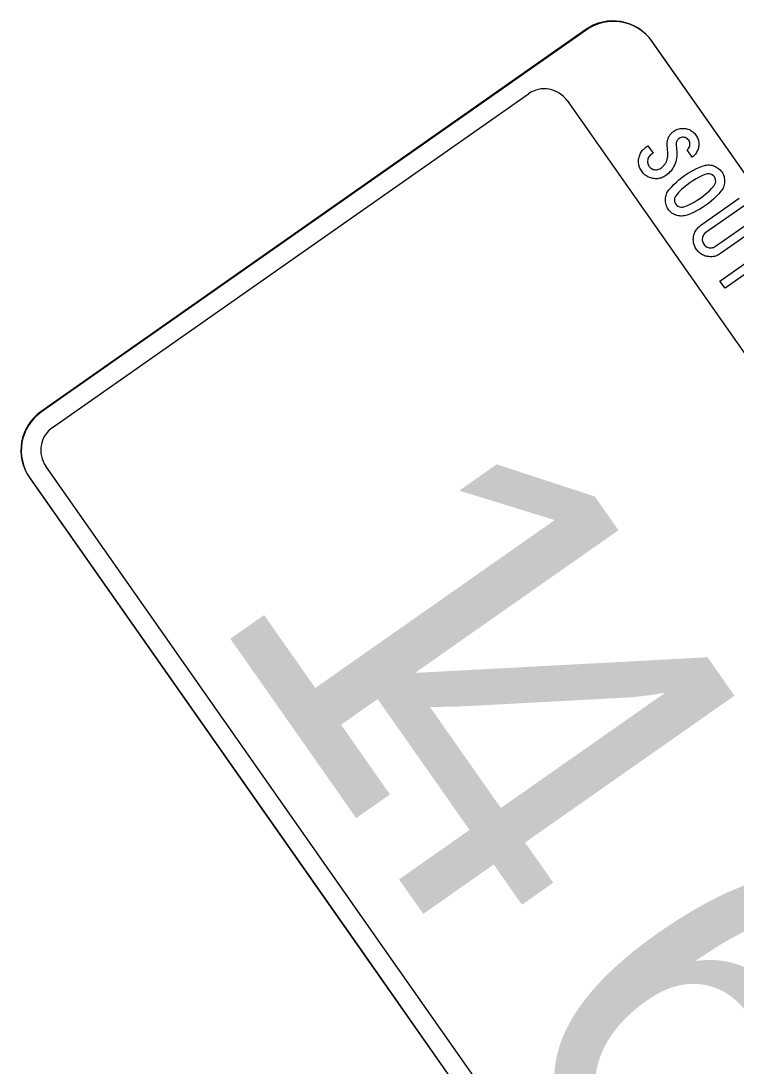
# Model space of a CAD drawing. Extents: x 1581789 to 1622364, y 1043167 to 1103486.
# Drawn here: x 1608404.6 to 1608415.89, y 1091841.46 to 1091857.96 of the extents above; entities that cross this region are included whole.
import ezdxf

# ---------------------------------------------------------------- set-up
doc = ezdxf.new("R2010")
doc.units = 0
doc.layers.add('RD_PD_PatLn2', color=7, linetype='Continuous')

msp = doc.modelspace()

# ---------------------------------------------------------------- linework, layer by layer
at = {"layer": 'RD_PD_PatLn2'}
for p, q in [((1608413.518, 1091857.824), (1608404.921, 1091851.795)), ((1608413.523, 1091857.816), (1608404.927, 1091851.787)), ((1608425.18, 1091842.504), (1608414.563, 1091857.641)), ((1608425.186, 1091842.496), (1608414.568, 1091857.633)), ((1608404.738, 1091850.75), (1608410.087, 1091843.125)), ((1608404.744, 1091850.742), (1608415.362, 1091835.605)), ((1608410.087, 1091843.125), (1608415.356, 1091835.613))]:
    msp.add_line(p, q, dxfattribs=at)
for points in [[(1608405.101, 1091851.539), (1608412.617, 1091856.811)], [(1608413.224, 1091856.702), (1608417.147, 1091851.115), (1608417.178, 1091851.153), (1608417.089, 1091851.373), (1608417.157, 1091851.491), (1608417.133, 1091851.596), (1608417.146, 1091851.753), (1608417.334, 1091851.961), (1608417.939, 1091851.918), (1608418.52, 1091851.508), (1608418.628, 1091851.5), (1608419.533, 1091850.103), (1608419.37, 1091849.576), (1608419.937, 1091848.738), (1608419.852, 1091848.312), (1608419.699, 1091847.477), (1608423.844, 1091841.567)], [(1608414.501, 1091855.989), (1608414.583, 1091855.873), (1608414.551, 1091855.851), (1608414.537, 1091855.839), (1608414.524, 1091855.827), (1608414.514, 1091855.814), (1608414.506, 1091855.799), (1608414.5, 1091855.783), (1608414.496, 1091855.765), (1608414.494, 1091855.748), (1608414.494, 1091855.73), (1608414.496, 1091855.714), (1608414.501, 1091855.698), (1608414.508, 1091855.682), (1608414.517, 1091855.667), (1608414.528, 1091855.653), (1608414.541, 1091855.641), (1608414.554, 1091855.631), (1608414.569, 1091855.622), (1608414.585, 1091855.616), (1608414.603, 1091855.612), (1608414.62, 1091855.61), (1608414.638, 1091855.61), (1608414.654, 1091855.613), (1608414.671, 1091855.618), (1608414.686, 1091855.625), (1608414.702, 1091855.634), (1608414.713, 1091855.642), (1608414.723, 1091855.65), (1608414.733, 1091855.659), (1608414.742, 1091855.667), (1608414.75, 1091855.676), (1608414.758, 1091855.686), (1608414.766, 1091855.695), (1608414.773, 1091855.705), (1608414.779, 1091855.715), (1608414.785, 1091855.725), (1608414.791, 1091855.736), (1608414.795, 1091855.747), (1608414.8, 1091855.758), (1608414.803, 1091855.769), (1608414.806, 1091855.781), (1608414.809, 1091855.793), (1608414.811, 1091855.805), (1608414.813, 1091855.818), (1608414.814, 1091855.83), (1608414.814, 1091855.843), (1608414.814, 1091855.857), (1608414.813, 1091855.87), (1608414.804, 1091855.997), (1608414.804, 1091856.011), (1608414.804, 1091856.024), (1608414.804, 1091856.037), (1608414.805, 1091856.051), (1608414.807, 1091856.063), (1608414.81, 1091856.076), (1608414.813, 1091856.088), (1608414.817, 1091856.1), (1608414.821, 1091856.111), (1608414.826, 1091856.123), (1608414.832, 1091856.133), (1608414.838, 1091856.144), (1608414.845, 1091856.155), (1608414.852, 1091856.165), (1608414.861, 1091856.174), (1608414.869, 1091856.184), (1608414.879, 1091856.193), (1608414.889, 1091856.202), (1608414.899, 1091856.21), (1608414.911, 1091856.219), (1608414.926, 1091856.229), (1608414.942, 1091856.238), (1608414.958, 1091856.245), (1608414.974, 1091856.252), (1608414.991, 1091856.257), (1608415.008, 1091856.26), (1608415.025, 1091856.263), (1608415.042, 1091856.264), (1608415.06, 1091856.264), (1608415.078, 1091856.263), (1608415.097, 1091856.26), (1608415.115, 1091856.256), (1608415.132, 1091856.251), (1608415.149, 1091856.245), (1608415.165, 1091856.238), (1608415.18, 1091856.23), (1608415.195, 1091856.22), (1608415.209, 1091856.21), (1608415.222, 1091856.198), (1608415.235, 1091856.186), (1608415.247, 1091856.172), (1608415.258, 1091856.157), (1608415.268, 1091856.142), (1608415.277, 1091856.126), (1608415.284, 1091856.11), (1608415.291, 1091856.093), (1608415.296, 1091856.077), (1608415.299, 1091856.06), (1608415.302, 1091856.043), (1608415.303, 1091856.025)], [(1608415.303, 1091856.025), (1608415.303, 1091856.007), (1608415.302, 1091855.989), (1608415.299, 1091855.97), (1608415.296, 1091855.952), (1608415.291, 1091855.935), (1608415.285, 1091855.918), (1608415.278, 1091855.902), (1608415.269, 1091855.886), (1608415.26, 1091855.872), (1608415.25, 1091855.858), (1608415.238, 1091855.845), (1608415.226, 1091855.832), (1608415.212, 1091855.82), (1608415.197, 1091855.809), (1608415.117, 1091855.925), (1608415.13, 1091855.936), (1608415.141, 1091855.948), (1608415.15, 1091855.962), (1608415.157, 1091855.978), (1608415.161, 1091855.995), (1608415.163, 1091856.013), (1608415.162, 1091856.029), (1608415.159, 1091856.046), (1608415.152, 1091856.061), (1608415.144, 1091856.077), (1608415.132, 1091856.09), (1608415.12, 1091856.101), (1608415.106, 1091856.11), (1608415.09, 1091856.117), (1608415.073, 1091856.121), (1608415.056, 1091856.123), (1608415.039, 1091856.122), (1608415.023, 1091856.118), (1608415.007, 1091856.112), (1608414.992, 1091856.103), (1608414.98, 1091856.094), (1608414.97, 1091856.084), (1608414.962, 1091856.073), (1608414.955, 1091856.061), (1608414.95, 1091856.049), (1608414.947, 1091856.036), (1608414.945, 1091856.022), (1608414.945, 1091856.007), (1608414.954, 1091855.882), (1608414.955, 1091855.851), (1608414.954, 1091855.822), (1608414.951, 1091855.793), (1608414.946, 1091855.764), (1608414.938, 1091855.735), (1608414.929, 1091855.707), (1608414.917, 1091855.68), (1608414.905, 1091855.656), (1608414.892, 1091855.633), (1608414.877, 1091855.611), (1608414.861, 1091855.59), (1608414.843, 1091855.57), (1608414.825, 1091855.552), (1608414.805, 1091855.535), (1608414.783, 1091855.518), (1608414.767, 1091855.508), (1608414.752, 1091855.499), (1608414.736, 1091855.491), (1608414.719, 1091855.485), (1608414.702, 1091855.479), (1608414.685, 1091855.475), (1608414.668, 1091855.471), (1608414.651, 1091855.469), (1608414.633, 1091855.469), (1608414.615, 1091855.469), (1608414.597, 1091855.47), (1608414.579, 1091855.473), (1608414.562, 1091855.476), (1608414.545, 1091855.48), (1608414.529, 1091855.486), (1608414.514, 1091855.492), (1608414.5, 1091855.499), (1608414.486, 1091855.507), (1608414.472, 1091855.515), (1608414.459, 1091855.525), (1608414.446, 1091855.535), (1608414.434, 1091855.546), (1608414.423, 1091855.558), (1608414.412, 1091855.572), (1608414.402, 1091855.586), (1608414.391, 1091855.601), (1608414.382, 1091855.617), (1608414.374, 1091855.633), (1608414.368, 1091855.649), (1608414.362, 1091855.666), (1608414.358, 1091855.683), (1608414.354, 1091855.7), (1608414.352, 1091855.717), (1608414.352, 1091855.735), (1608414.352, 1091855.753), (1608414.353, 1091855.771), (1608414.356, 1091855.789), (1608414.36, 1091855.808), (1608414.365, 1091855.825), (1608414.371, 1091855.842), (1608414.377, 1091855.858)], [(1608414.377, 1091855.858), (1608414.385, 1091855.874), (1608414.394, 1091855.889), (1608414.404, 1091855.904), (1608414.415, 1091855.917), (1608414.427, 1091855.93), (1608414.44, 1091855.943), (1608414.454, 1091855.955), (1608414.468, 1091855.966), (1608414.501, 1091855.989), (1608414.501, 1091855.989)], [(1608415.409, 1091855.046), (1608415.364, 1091855.015), (1608415.317, 1091854.987), (1608415.269, 1091854.961), (1608415.22, 1091854.936), (1608415.17, 1091854.914), (1608415.118, 1091854.894), (1608415.098, 1091854.888), (1608415.078, 1091854.883), (1608415.058, 1091854.88), (1608415.037, 1091854.878), (1608415.017, 1091854.878), (1608414.996, 1091854.88), (1608414.976, 1091854.884), (1608414.955, 1091854.889), (1608414.935, 1091854.896), (1608414.916, 1091854.905), (1608414.897, 1091854.915), (1608414.88, 1091854.926), (1608414.864, 1091854.939), (1608414.849, 1091854.953), (1608414.835, 1091854.969), (1608414.822, 1091854.986), (1608414.81, 1091855.004), (1608414.8, 1091855.023), (1608414.792, 1091855.042), (1608414.786, 1091855.061), (1608414.781, 1091855.081), (1608414.778, 1091855.102), (1608414.776, 1091855.123), (1608414.776, 1091855.144), (1608414.778, 1091855.165), (1608414.782, 1091855.186), (1608414.787, 1091855.206), (1608414.793, 1091855.225), (1608414.801, 1091855.244), (1608414.811, 1091855.262), (1608414.822, 1091855.279), (1608414.835, 1091855.296), (1608414.872, 1091855.337), (1608414.91, 1091855.377), (1608414.949, 1091855.415), (1608414.99, 1091855.451), (1608415.033, 1091855.486), (1608415.078, 1091855.518), (1608415.124, 1091855.549), (1608415.171, 1091855.578), (1608415.22, 1091855.605), (1608415.269, 1091855.629), (1608415.319, 1091855.651), (1608415.371, 1091855.671), (1608415.391, 1091855.678), (1608415.411, 1091855.682), (1608415.431, 1091855.685), (1608415.451, 1091855.686), (1608415.471, 1091855.686), (1608415.492, 1091855.683), (1608415.512, 1091855.68), (1608415.533, 1091855.674), (1608415.553, 1091855.667), (1608415.572, 1091855.658), (1608415.59, 1091855.648), (1608415.606, 1091855.637), (1608415.622, 1091855.624), (1608415.638, 1091855.61), (1608415.651, 1091855.594), (1608415.665, 1091855.577), (1608415.676, 1091855.559), (1608415.686, 1091855.541), (1608415.694, 1091855.522), (1608415.701, 1091855.503), (1608415.706, 1091855.483), (1608415.709, 1091855.463), (1608415.711, 1091855.442), (1608415.711, 1091855.421), (1608415.709, 1091855.4), (1608415.706, 1091855.379), (1608415.701, 1091855.36), (1608415.695, 1091855.341), (1608415.687, 1091855.322), (1608415.677, 1091855.304), (1608415.666, 1091855.287), (1608415.653, 1091855.27), (1608415.617, 1091855.229), (1608415.579, 1091855.189), (1608415.54, 1091855.151), (1608415.498, 1091855.114), (1608415.455, 1091855.079), (1608415.409, 1091855.046), (1608415.409, 1091855.046)], [(1608415.328, 1091855.162), (1608415.376, 1091855.197), (1608415.422, 1091855.235), (1608415.465, 1091855.274), (1608415.506, 1091855.316), (1608415.545, 1091855.36), (1608415.558, 1091855.38), (1608415.567, 1091855.402), (1608415.57, 1091855.427), (1608415.569, 1091855.452), (1608415.562, 1091855.475), (1608415.55, 1091855.497), (1608415.533, 1091855.516), (1608415.514, 1091855.53), (1608415.491, 1091855.54), (1608415.467, 1091855.545), (1608415.443, 1091855.545), (1608415.418, 1091855.538), (1608415.364, 1091855.517), (1608415.311, 1091855.493), (1608415.259, 1091855.466), (1608415.208, 1091855.436), (1608415.159, 1091855.403), (1608415.112, 1091855.368), (1608415.067, 1091855.331), (1608415.024, 1091855.291), (1608414.983, 1091855.25), (1608414.944, 1091855.206), (1608414.93, 1091855.185), (1608414.921, 1091855.163), (1608414.917, 1091855.138), (1608414.919, 1091855.113), (1608414.925, 1091855.089), (1608414.938, 1091855.068), (1608414.954, 1091855.048), (1608414.974, 1091855.034), (1608414.996, 1091855.024), (1608415.021, 1091855.019), (1608415.045, 1091855.02), (1608415.069, 1091855.026), (1608415.124, 1091855.048), (1608415.177, 1091855.072), (1608415.229, 1091855.099), (1608415.279, 1091855.129), (1608415.328, 1091855.162), (1608415.328, 1091855.162)], [(1608416.254, 1091854.712), (1608415.647, 1091854.286), (1608415.632, 1091854.276), (1608415.616, 1091854.267), (1608415.6, 1091854.259), (1608415.584, 1091854.252), (1608415.567, 1091854.247), (1608415.55, 1091854.242), (1608415.533, 1091854.239), (1608415.515, 1091854.237), (1608415.498, 1091854.236), (1608415.48, 1091854.236), (1608415.462, 1091854.238), (1608415.443, 1091854.241), (1608415.426, 1091854.244), (1608415.41, 1091854.248), (1608415.394, 1091854.253), (1608415.379, 1091854.259), (1608415.364, 1091854.266), (1608415.35, 1091854.274), (1608415.336, 1091854.283), (1608415.323, 1091854.292), (1608415.31, 1091854.303), (1608415.298, 1091854.314), (1608415.287, 1091854.326), (1608415.276, 1091854.339), (1608415.266, 1091854.353), (1608415.256, 1091854.367), (1608415.248, 1091854.382), (1608415.24, 1091854.397), (1608415.234, 1091854.412), (1608415.229, 1091854.427), (1608415.224, 1091854.442), (1608415.221, 1091854.458), (1608415.218, 1091854.474), (1608415.217, 1091854.49), (1608415.216, 1091854.507), (1608415.217, 1091854.523), (1608415.218, 1091854.54), (1608415.221, 1091854.557), (1608415.225, 1091854.575), (1608415.23, 1091854.593), (1608415.235, 1091854.61), (1608415.242, 1091854.626), (1608415.25, 1091854.642), (1608415.259, 1091854.657), (1608415.269, 1091854.671), (1608415.28, 1091854.685), (1608415.292, 1091854.698), (1608415.304, 1091854.711), (1608415.318, 1091854.722), (1608415.333, 1091854.734), (1608415.94, 1091855.159)], [(1608416.021, 1091855.043), (1608415.415, 1091854.618), (1608415.401, 1091854.607), (1608415.389, 1091854.595), (1608415.379, 1091854.581), (1608415.371, 1091854.566), (1608415.364, 1091854.55), (1608415.36, 1091854.533), (1608415.358, 1091854.515), (1608415.358, 1091854.498), (1608415.361, 1091854.481), (1608415.365, 1091854.465), (1608415.372, 1091854.449), (1608415.382, 1091854.434), (1608415.393, 1091854.42), (1608415.405, 1091854.408), (1608415.419, 1091854.398), (1608415.434, 1091854.39), (1608415.45, 1091854.384), (1608415.467, 1091854.38), (1608415.485, 1091854.378), (1608415.502, 1091854.378), (1608415.519, 1091854.381), (1608415.535, 1091854.385), (1608415.551, 1091854.393), (1608415.566, 1091854.402), (1608416.173, 1091854.827)], [(1608416.529, 1091854.087), (1608416.426, 1091854.234), (1608415.717, 1091853.738), (1608415.637, 1091853.852), (1608416.345, 1091854.349), (1608416.242, 1091854.496), (1608416.351, 1091854.573), (1608416.638, 1091854.164), (1608416.529, 1091854.087), (1608416.529, 1091854.087)], [(1608415.612, 1091835.792), (1608410.343, 1091843.304), (1608404.994, 1091850.929)]]:
    msp.add_lwpolyline(points, dxfattribs=at)
for centre, radius, start, end in [((1608413.949, 1091857.21), 0.75, 35.047, 125.0472), ((1608413.954, 1091857.202), 0.75, 35.047, 125.0472), ((1608412.866, 1091856.453), 0.436, 34.8167, 124.8169), ((1608405.352, 1091851.181), 0.75, 125.0472, 215.0469), ((1608405.358, 1091851.173), 0.75, 125.0472, 215.0469), ((1608405.352, 1091851.181), 0.437, 125.0472, 215.0469)]:
    msp.add_arc(centre, radius, start, end, dxfattribs=at)

# ---------------------------------------------------------------- texts
for s, p in [('1', (1608407.557, 1091848.706)), ('4', (1608408.972, 1091846.687)), ('6', (1608412.084, 1091842.251))]:
    msp.add_text(s, height=6, rotation=305.0468, dxfattribs=at).set_placement(p)

doc.saveas('drawing.dxf')
